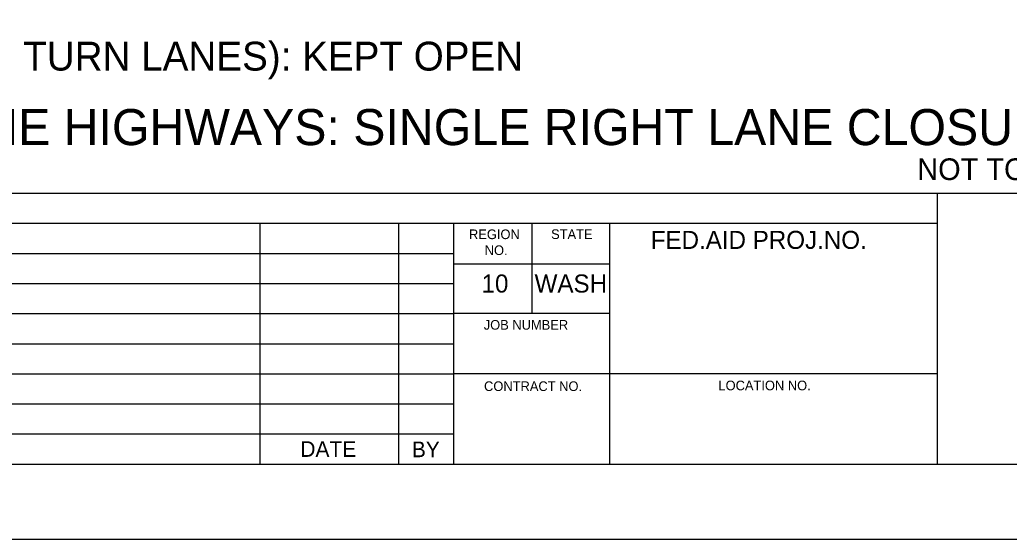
# Model space of a CAD drawing. Extents: x 99958 to 100176, y 99935 to 100011.
# Drawn here: x 100043.643 to 100047.755, y 99969.687 to 99971.847 of the extents above; entities that cross this region are included whole.
import ezdxf

# ---------------------------------------------------------------- set-up
doc = ezdxf.new("R2010")
doc.units = 0
for name, color, linetype in [('SH_DE_DetailHeading1Text', 7, 'Continuous'), ('SH_DE_DetailHeading2Text', 7, 'Continuous'), ('SH_GI_PlotLimits', 7, 'Continuous'), ('SH_GI_SheetBorder', 7, 'Continuous'), ('SH_GI_SheetTextInCells', 7, 'Continuous')]:
    doc.layers.add(name, color=color, linetype=linetype)

msp = doc.modelspace()

# ---------------------------------------------------------------- linework, layer by layer
at = {"layer": 'SH_GI_PlotLimits'}
msp.add_lwpolyline([(100039.0625, 99969.6875), (100056.0625, 99969.6875), (100056.0625, 99980.6875), (100039.0625, 99980.6875)], close=True, dxfattribs=at)
at = {"layer": 'SH_GI_SheetBorder'}
for p, q in [((100040, 99971.1259), (100055.75, 99971.1259)), ((100047.4566, 99970), (100047.4566, 99971.1259)), ((100040, 99971.0008), (100047.4566, 99971.0008)), ((100044.641, 99971.0008), (100044.641, 99970)), ((100045.2164, 99971.0008), (100045.2164, 99970)), ((100045.4451, 99971.0008), (100045.4451, 99970)), ((100045.7719, 99970.6255), (100045.7719, 99971.0008)), ((100046.0956, 99970), (100046.0956, 99971.0008)), ((100042.1821, 99970.8757), (100045.4466, 99970.8757)), ((100046.0958, 99970.831), (100045.4466, 99970.831)), ((100042.1821, 99970.7506), (100045.4466, 99970.7506)), ((100040, 99970.6255), (100045.4466, 99970.6255)), ((100046.0958, 99970.6255), (100045.4466, 99970.6255)), ((100040, 99970.5004), (100045.4466, 99970.5004)), ((100040, 99970.3753), (100045.4466, 99970.3753)), ((100047.4566, 99970.3753), (100045.4466, 99970.3753)), ((100040, 99970.2502), (100045.4466, 99970.2502)), ((100040, 99970.1251), (100045.4466, 99970.1251)), ((100040, 99970), (100055.75, 99970))]:
    msp.add_line(p, q, dxfattribs=at)

# ---------------------------------------------------------------- texts
at = {"layer": 'SH_DE_DetailHeading1Text'}
for s, height, p in [('MULTILANE HIGHWAYS: SINGLE RIGHT LANE CLOSURE (45+ MPH, MAINTAIN EXISTING SPEED LIMIT)', 0.15, (100042.6439, 99971.3259)), ('NOT TO SCALE', 0.09, (100047.3727, 99971.1809))]:
    msp.add_text(s, height=height, rotation=360, dxfattribs=at).set_placement(p)
at = {"layer": 'SH_DE_DetailHeading2Text'}
msp.add_text('AT-GRADE INTERSECTION (NO TURN LANES): KEPT OPEN', height=0.12, rotation=360, dxfattribs=at).set_placement((100041.2057, 99971.6359))
at = {"layer": 'SH_GI_SheetTextInCells'}
for s, height, p in [('REGION', 0.04003, (100045.5099, 99970.9352)), ('STATE', 0.04003, (100045.8511, 99970.9357)), ('FED.AID PROJ.NO.', 0.07506, (100046.2652, 99970.8945)), ('NO.', 0.04003, (100045.5752, 99970.869)), ('10', 0.07506, (100045.5621, 99970.7131)), ('WASH', 0.07506, (100045.7826, 99970.7131)), ('JOB NUMBER', 0.04003, (100045.5712, 99970.5587)), ('CONTRACT NO.', 0.040032, (100045.5725, 99970.3037)), ('LOCATION NO.', 0.040032, (100046.5465, 99970.3067)), ('DATE', 0.06505, (100044.8091, 99970.03)), ('BY', 0.06505, (100045.2725, 99970.0285))]:
    msp.add_text(s, height=height, dxfattribs=at).set_placement(p)

doc.saveas('drawing.dxf')
